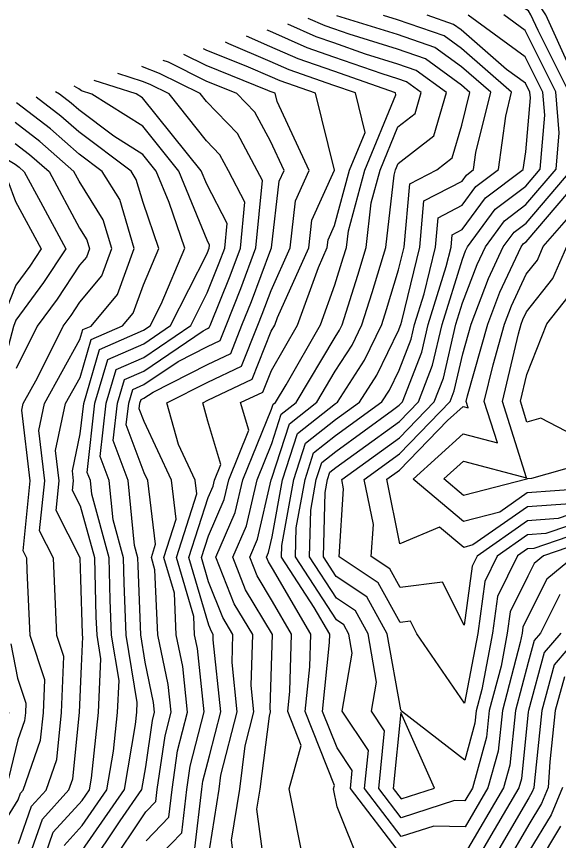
# Model space of a CAD drawing. Extents: x 42655 to 43811, y -141820 to -141156.
# Drawn here: x 42761.9 to 42805.2, y -141369.9 to -141304.2 of the extents above; entities that cross this region are included whole.
import ezdxf

# ---------------------------------------------------------------- set-up
doc = ezdxf.new("R2010")
doc.units = 0
doc.layers.add('ZE_HICN', color=7, linetype='Continuous')
doc.layers.add('ZE_LWCN', color=7, linetype='Continuous')

msp = doc.modelspace()

# ---------------------------------------------------------------- linework, layer by layer
at = {"layer": 'ZE_HICN'}
for points in [[(42806.107, -141308.417), (42804.138, -141304.068), (42803.399, -141302.963), (42802.481, -141302.381), (42799.747, -141301.231), (42797.48, -141300.792)], [(42806.506, -141347.196), (42804.228, -141349.059), (42802.712, -141352.079), (42802.314, -141352.891), (42802.247, -141353.378), (42802.105, -141354.126), (42800.677, -141359.548), (42800.342, -141362.782), (42799.528, -141365.717), (42797.702, -141368.827), (42795.208, -141368.757), (42792.618, -141369.587), (42789.692, -141365.762), (42789.996, -141362.735), (42787.905, -141359.608), (42788.714, -141354.959), (42788.448, -141353.443), (42788.048, -141352.722), (42787.449, -141352.322), (42784.186, -141347.3), (42784.246, -141344.975), (42784.947, -141341.134), (42785.629, -141339.001), (42787.381, -141337.626), (42791.061, -141334.943), (42791.671, -141333.994), (42792.444, -141332.4), (42793.399, -141329.939), (42793.672, -141328.768), (42794.434, -141326.321), (42795.342, -141322.597), (42795.548, -141320.262), (42797.471, -141319.265), (42798.574, -141317.764), (42800.368, -141316.411), (42800.95, -141312.155), (42801.416, -141310.244), (42797.413, -141306.755), (42796.044, -141305.759), (42792.314, -141304.476), (42791.199, -141304.129)], [(42779.357, -141371.973), (42779.085, -141369.879), (42779.733, -141365.809), (42780.174, -141362.349), (42780.871, -141359.641), (42780.649, -141357.539), (42780.775, -141353.479), (42779.298, -141351.025), (42777.842, -141347.33), (42779.386, -141343.767), (42779.991, -141341.157), (42782.283, -141335.506), (42782.403, -141335.131), (42782.592, -141334.982), (42783.438, -141333.567), (42786.172, -141328.803), (42787.325, -141325.617), (42787.998, -141323.459), (42788.253, -141322.63), (42788.403, -141321.3), (42789.717, -141316.461), (42792.194, -141310.466), (42792.151, -141310.287), (42787.245, -141308.575), (42784.404, -141307.596), (42782.148, -141306.593), (42780.274, -141305.786)], [(42769.293, -141372.02), (42772.256, -141367.621), (42773.049, -141366.804), (42773.159, -141365.839), (42773.78, -141361.554), (42774.262, -141359.672), (42774.03, -141357.467), (42773.214, -141353.514), (42772.981, -141348.339), (42772.691, -141347.353), (42773.032, -141346.291), (42772.416, -141341.192), (42772.13, -141340.581), (42770.694, -141336.755), (42770.884, -141335.037), (42771.203, -141333.949), (42772.097, -141333.558), (42774.824, -141331.705), (42777.171, -141330.518), (42778.165, -141330.046), (42778.644, -141328.838), (42779.817, -141325.9), (42781.032, -141322.664), (42781.548, -141317.286), (42781.14, -141316.501), (42779.552, -141313.528), (42777.08, -141310.986), (42776.583, -141310.359), (42773.328, -141308.744), (42771.979, -141308.23), (42771.919, -141308.211)], [(42762.657, -141372.051), (42764.003, -141368.209), (42766.12, -141365.872), (42766.429, -141364.99), (42766.959, -141359.706), (42767.114, -141356.007), (42767.218, -141353.681), (42767.195, -141353.542), (42767.191, -141353.433), (42767.081, -141349.06), (42767.01, -141347.38), (42765.095, -141343.601), (42765.341, -141341.225), (42765.052, -141338.826), (42765.85, -141335.06), (42767.007, -141332.98), (42767.889, -141329.973), (42770.396, -141328.876), (42771.241, -141327.868), (42772.06, -141325.617), (42773.288, -141322.7), (42772.03, -141319.045), (42771.479, -141317.202), (42771.07, -141316.548), (42766.915, -141313.415), (42765.476, -141312.147), (42763.515, -141310.65)], [(42755.546, -141312.964), (42756.742, -141313.979), (42760.524, -141316.597), (42761.253, -141317.31), (42761.853, -141318.952), (42763.894, -141322.744), (42762.999, -141324.107), (42761.884, -141325.625), (42760.559, -141328.922), (42759.635, -141332.327), (42758.467, -141335.094), (42758.782, -141337.432), (42759.33, -141341.253), (42759.61, -141344.111), (42759.31, -141347.416), (42759.383, -141350.409), (42759.146, -141353.579), (42759.407, -141356.754), (42760.008, -141359.738), (42759.31, -141362.577), (42758.369, -141365.908), (42756.993, -141367.881), (42754.807, -141369.431), (42754.355, -141372.09)], [(42806.089, -141343.058), (42802.672, -141343.306), (42798.331, -141346.346), (42797.598, -141346.534), (42795.669, -141344.918), (42792.509, -141346.249), (42791.475, -141341.103), (42792.482, -141340.375), (42796.314, -141336.417), (42797.546, -141335.306), (42797.963, -141335.415), (42797.803, -141334.911), (42797.909, -141334.467), (42799.522, -141328.74), (42800.484, -141326.183), (42802.188, -141322.565), (42802.37, -141322.318), (42802.573, -141322.165), (42807.507, -141316.378)], [(42805.486, -141365.689), (42804.567, -141367.85), (42802.8, -141370.79)]]:
    msp.add_lwpolyline(points, dxfattribs=at)
at = {"layer": 'ZE_LWCN'}
for points in [[(42805.972, -141310.222), (42803.522, -141305.316), (42802.96, -141304.074), (42802.749, -141303.758), (42802.487, -141303.592), (42799.011, -141302.13), (42797.39, -141301.816), (42796.084, -141301.197)], [(42792.625, -141371.087), (42788.557, -141365.768), (42788.702, -141364.317), (42787.497, -141362.514), (42786.346, -141359.615), (42786.901, -141354.124), (42786.921, -141353.45), (42785.681, -141351.32), (42783.072, -141347.305), (42783.097, -141346.381), (42784.053, -141341.138), (42784.984, -141338.227), (42787.375, -141336.351), (42789.294, -141334.951), (42790.678, -141332.802), (42792.43, -141329.191), (42792.539, -141328.908), (42792.571, -141328.773), (42792.658, -141328.491), (42794.095, -141322.603), (42794.421, -141318.909), (42797.462, -141317.333), (42797.815, -141316.853), (42798.389, -141316.42), (42798.575, -141315.06), (42799.748, -141310.251), (42797.42, -141308.223), (42795.295, -141306.675), (42792.32, -141305.652), (42787.485, -141304.146)], [(42807.772, -141345.908), (42803.962, -141347.208), (42803.202, -141347.829), (42802.697, -141348.835), (42801.303, -141351.678), (42801.07, -141353.384), (42800.572, -141356.001), (42799.636, -141359.553), (42799.417, -141361.672), (42798.293, -141365.722), (42797.693, -141366.745), (42796.872, -141366.722), (42792.611, -141368.088), (42790.828, -141365.757), (42791.29, -141361.153), (42790.25, -141359.597), (42790.652, -141357.284), (42789.976, -141353.436), (42788.961, -141351.605), (42787.441, -141350.591), (42785.299, -141347.295), (42785.396, -141343.569), (42785.841, -141341.13), (42786.274, -141339.775), (42787.387, -141338.902), (42791.911, -141335.602), (42792.458, -141335.207), (42792.721, -141334.935), (42794.259, -141330.971), (42794.773, -141328.763), (42796.209, -141324.15), (42796.589, -141322.591), (42796.675, -141321.614), (42797.48, -141321.196), (42799.333, -141318.674), (42802.348, -141316.402), (42802.54, -141315), (42802.909, -141310.709), (42802.869, -141310.237), (42802.514, -141309.526), (42801.005, -141308.424), (42797.406, -141305.288), (42796.794, -141304.842), (42794.671, -141304.112)], [(42807.768, -141345.053), (42803.175, -141346.62), (42802.687, -141346.656), (42801.885, -141347.218), (42800.292, -141350.465), (42799.892, -141353.389), (42799.039, -141357.875), (42798.596, -141359.558), (42798.492, -141360.562), (42797.678, -141363.496), (42792.627, -141359.586), (42792.571, -141359.497), (42791.503, -141353.429), (42789.874, -141350.488), (42787.433, -141348.86), (42786.413, -141347.29), (42786.546, -141342.163), (42786.735, -141341.125), (42786.92, -141340.549), (42787.393, -141340.178), (42789.317, -141338.775), (42792.464, -141336.499), (42793.984, -141334.929), (42795.119, -141332.003), (42795.875, -141328.757), (42797.491, -141323.562), (42797.743, -141322.894), (42797.888, -141322.585), (42800.092, -141319.585), (42802.552, -141317.731), (42803.691, -141316.396), (42804.062, -141312.091), (42803.903, -141310.232), (42802.504, -141307.43), (42797.941, -141304.097)], [(42807.764, -141344.199), (42804.146, -141345.433), (42802.682, -141345.539), (42800.275, -141347.225), (42799.28, -141349.251), (42798.714, -141353.395), (42797.656, -141358.958), (42793.855, -141353.418), (42793.36, -141352.424), (42792.538, -141352.531), (42790.788, -141349.372), (42787.657, -141347.284), (42788.016, -141341.865), (42787.866, -141341.12), (42792.47, -141337.791), (42795.247, -141334.923), (42795.979, -141333.035), (42796.976, -141328.752), (42797.508, -141327.044), (42798.656, -141323.99), (42799.321, -141322.579), (42800.852, -141320.496), (42802.559, -141319.209), (42804.963, -141316.39), (42805.214, -141313.474), (42804.937, -141310.227), (42802.495, -141305.334), (42800.783, -141304.084)], [(42784.889, -141371.947), (42784.067, -141367.767), (42783.669, -141365.79), (42784.649, -141362.337), (42783.574, -141359.628), (42783.739, -141357.99), (42783.875, -141353.464), (42782.354, -141350.853), (42781.118, -141348.8), (42780.534, -141347.317), (42781.153, -141345.888), (42782.252, -141341.146), (42782.308, -141341.008), (42783.693, -141336.679), (42785.875, -141334.967), (42787.357, -141332.489), (42788.691, -141330.418), (42789.482, -141328.787), (42790.287, -141326.205), (42791.394, -141322.616), (42792.043, -141316.849), (42792.151, -141316.449), (42792.368, -141315.925), (42795.202, -141313.718), (42796.212, -141310.268), (42793.796, -141308.508), (42792.331, -141308.004), (42789.776, -141307.209), (42787.235, -141306.321), (42785.84, -141305.841), (42783.567, -141304.83)], [(42789.404, -141371.926), (42787.519, -141367.223), (42787.227, -141365.774), (42787.3, -141365.518), (42784.96, -141359.622), (42785.32, -141356.057), (42785.398, -141353.457), (42782.342, -141348.208), (42782.028, -141347.687), (42781.88, -141347.311), (42782.037, -141346.948), (42782.33, -141345.684), (42783.158, -141341.142), (42784.339, -141337.453), (42787.369, -141335.075), (42787.527, -141334.959), (42789.684, -141331.61), (42791.057, -141328.78), (42791.432, -141327.579), (42792.407, -141324.415), (42792.848, -141322.609), (42793.294, -141317.557), (42795.461, -141316.434), (42796.677, -141315.487), (42797.442, -141312.875), (42798.08, -141310.259), (42797.427, -141309.69), (42794.545, -141307.591), (42792.325, -141306.828), (42788.454, -141305.622), (42787.23, -141305.195), (42786.557, -141304.963), (42785.195, -141304.358)], [(42781.702, -141371.962), (42781.108, -141367.405), (42781.364, -141365.801), (42782.105, -141359.988), (42782.196, -141359.635), (42782.167, -141359.36), (42782.351, -141353.471), (42780.208, -141349.912), (42779.188, -141347.323), (42780.27, -141344.828), (42781.122, -141341.152), (42782.296, -141338.257), (42783.048, -141335.905), (42784.233, -141334.974), (42787.344, -141329.775), (42787.697, -141329.226), (42787.907, -141328.795), (42789.142, -141324.832), (42789.823, -141322.623), (42790.223, -141319.074), (42790.934, -141316.455), (42792.354, -141313.018), (42793.728, -141311.949), (42794.217, -141310.277), (42793.046, -141309.424), (42792.336, -141309.18), (42791.099, -141308.795), (42787.24, -141307.448), (42785.122, -141306.718), (42782.142, -141305.394), (42781.934, -141305.304)], [(42777.358, -141370.491), (42778.102, -141365.816), (42778.243, -141364.71), (42779.546, -141359.647), (42779.131, -141355.717), (42779.2, -141353.486), (42778.388, -141352.137), (42777.259, -141349.271), (42776.69, -141347.335), (42777.242, -141345.615), (42778.502, -141342.707), (42778.86, -141341.162), (42780.467, -141337.201), (42779.812, -141334.995), (42781.587, -141334.152), (42782.268, -141332.437), (42784.349, -141328.811), (42786.005, -141324.231), (42786.719, -141322.637), (42786.791, -141322.011), (42787.303, -141320.874), (42788.499, -141316.466), (42789.738, -141313.469), (42788.971, -141310.302), (42787.251, -141309.701), (42783.687, -141308.473), (42782.154, -141307.792), (42778.868, -141306.378), (42778.604, -141306.271)], [(42776.168, -141370.548), (42776.709, -141365.823), (42776.802, -141365.179), (42777.323, -141363.143), (42778.221, -141359.653), (42777.612, -141353.896), (42777.625, -141353.493), (42777.479, -141353.25), (42777.275, -141352.733), (42775.69, -141347.34), (42777.227, -141342.549), (42777.619, -141341.647), (42777.73, -141341.167), (42778.228, -141339.938), (42777.199, -141336.469), (42776.792, -141335.009), (42777.191, -141334.807), (42780.732, -141333.125), (42782.254, -141329.293), (42782.525, -141328.82), (42782.741, -141328.222), (42785.24, -141322.644), (42785.493, -141320.453), (42787.282, -141316.472), (42785.772, -141310.317), (42782.969, -141309.351), (42782.159, -141308.991), (42780.424, -141308.244), (42777.061, -141306.885), (42776.849, -141306.78)], [(42772.503, -141372.005), (42775.128, -141369.3), (42775.525, -141365.828), (42775.795, -141363.971), (42776.898, -141359.659), (42776.367, -141354.609), (42776.138, -141353.5), (42776.073, -141352.048), (42774.691, -141347.344), (42776.318, -141342.274), (42776.185, -141341.175), (42774.856, -141338.332), (42773.934, -141335.022), (42777.185, -141333.377), (42779.876, -141332.099), (42781.176, -141328.826), (42781.525, -141327.95), (42782.239, -141326.049), (42783.761, -141322.651), (42784.194, -141318.895), (42785.279, -141316.481), (42782.714, -141310.991), (42782.552, -141310.332), (42782.252, -141310.228), (42782.165, -141310.189), (42781.979, -141310.109), (42777.067, -141308.125), (42775.276, -141307.237)], [(42772.267, -141369.929), (42774.088, -141368.052), (42774.342, -141365.834), (42774.787, -141362.763), (42775.58, -141359.665), (42775.199, -141356.038), (42774.676, -141353.507), (42774.527, -141350.194), (42773.691, -141347.349), (42774.675, -141344.283), (42774.3, -141341.183), (42772.111, -141336.5), (42771.731, -141335.487), (42771.781, -141335.032), (42771.866, -141334.745), (42772.102, -141334.641), (42772.824, -141334.151), (42777.178, -141331.947), (42779.02, -141331.072), (42779.91, -141328.832), (42780.671, -141326.925), (42782.223, -141322.789), (42782.282, -141322.658), (42782.895, -141317.337), (42783.276, -141316.491), (42782.183, -141314.152), (42780.942, -141311.829), (42779.5, -141310.346), (42777.073, -141309.365), (42774.048, -141307.864), (42773.644, -141307.71)], [(42767.722, -141372.027), (42770.206, -141368.34), (42771.928, -141365.845), (42772.239, -141364.026), (42772.773, -141360.346), (42772.944, -141359.678), (42772.862, -141358.895), (42772.2, -141355.694), (42771.842, -141353.52), (42771.639, -141347.995), (42771.623, -141347.358), (42771.357, -141346.391), (42770.85, -141341.199), (42769.658, -141338.023), (42769.986, -141335.041), (42770.54, -141333.154), (42772.092, -141332.475), (42776.824, -141329.26), (42777.165, -141329.088), (42777.309, -141329.019), (42777.379, -141328.844), (42778.963, -141324.875), (42779.791, -141322.67), (42780.142, -141319.005), (42778.848, -141316.511), (42778.162, -141315.228), (42777.095, -141314.13), (42774.114, -141310.371), (42772.608, -141309.624), (42771.985, -141309.386), (42770.027, -141308.76)], [(42767.182, -141370.714), (42770.538, -141365.852), (42771.429, -141360.648), (42771.531, -141359.684), (42771.567, -141358.898), (42770.68, -141353.526), (42770.527, -141349.355), (42770.477, -141347.364), (42769.646, -141344.338), (42769.34, -141341.206), (42768.621, -141339.29), (42769.089, -141335.045), (42769.877, -141332.359), (42772.087, -141331.392), (42775.827, -141328.851), (42777.151, -141326.248), (42778.109, -141323.85), (42778.55, -141322.676), (42778.737, -141320.723), (42777.111, -141317.591), (42776.675, -141316.522), (42771.991, -141310.697), (42771.491, -141310.383), (42768.135, -141309.31)], [(42763.895, -141372.045), (42764.874, -141369.253), (42767.164, -141366.725), (42767.757, -141365.865), (42767.915, -141364.944), (42768.476, -141359.698), (42768.668, -141355.42), (42768.357, -141353.536), (42768.303, -141352.074), (42768.185, -141347.374), (42767.054, -141343.257), (42766.412, -141341.99), (42766.492, -141341.22), (42766.399, -141340.442), (42767.027, -141337.473), (42767.294, -141335.053), (42768.552, -141330.769), (42772.077, -141329.226), (42772.607, -141328.866), (42773.479, -141327.153), (42775.356, -141322.69), (42774.1, -141319.041), (42773.079, -141316.538), (42772.012, -141315.211), (42769.696, -141313.757), (42766.907, -141311.655), (42766.31, -141311.128), (42765.371, -141310.412), (42765.038, -141310.208)], [(42765.744, -141370.297), (42767.173, -141368.719), (42769.148, -141365.858), (42769.672, -141362.796), (42770.004, -141359.691), (42770.117, -141357.159), (42769.519, -141353.531), (42769.415, -141350.714), (42769.331, -141347.369), (42767.935, -141342.285), (42767.83, -141341.213), (42767.584, -141340.558), (42768.192, -141335.049), (42769.214, -141331.564), (42772.082, -141330.309), (42774.217, -141328.858), (42777.137, -141323.12), (42777.254, -141322.826), (42777.309, -141322.681), (42777.332, -141322.442), (42777.132, -141322.057), (42774.877, -141316.53), (42772.001, -141312.954), (42767.933, -141310.4), (42767.118, -141310.139), (42766.899, -141309.974), (42766.532, -141309.775)], [(42762.091, -141370.139), (42763.133, -141367.165), (42764.297, -141365.881), (42765.146, -141363.452), (42765.521, -141359.712), (42765.709, -141355.246), (42765.152, -141353.551), (42765.038, -141351.065), (42764.881, -141347.39), (42763.777, -141345.212), (42764.19, -141341.23), (42763.706, -141337.211), (42764.159, -141335.068), (42766.993, -141329.974), (42767.226, -141329.178), (42767.89, -141328.888), (42769.996, -141326.374), (42771.33, -141322.709), (42770.165, -141318.809), (42768.757, -141316.558), (42766.924, -141315.176), (42764.643, -141313.166), (42761.943, -141311.107)], [(42756.815, -141312.595), (42760.824, -141315.37), (42761.839, -141315.993), (42762.142, -141316.224), (42762.555, -141316.587), (42763.844, -141318.993), (42765.859, -141322.735), (42764.095, -141325.422), (42761.897, -141328.414), (42761.695, -141328.917), (42760.491, -141333.354), (42759.759, -141335.088), (42760.323, -141339.281), (42760.605, -141341.247), (42760.749, -141342.718), (42760.323, -141347.411), (42760.427, -141351.662), (42760.284, -141353.574), (42760.442, -141355.489), (42761.296, -141359.732), (42760.303, -141363.769), (42759.701, -141365.902), (42757.002, -141369.771), (42755.8, -141370.623)], [(42758.716, -141372.069), (42762.075, -141366.657), (42762.263, -141366.121), (42762.473, -141365.889), (42763.864, -141361.913), (42764.084, -141359.719), (42764.194, -141357.098), (42763.032, -141353.561), (42762.793, -141348.373), (42762.752, -141347.4), (42762.46, -141346.823), (42763.039, -141341.236), (42762.359, -141335.595), (42762.469, -141335.076), (42763.615, -141333.016), (42765.664, -141328.898), (42766.286, -141328.051), (42766.979, -141326.996), (42768.752, -141324.88), (42769.539, -141322.717), (42768.851, -141320.416), (42766.934, -141317.351), (42766.514, -141316.569), (42763.809, -141314.185), (42761.824, -141312.671)], [(42761.832, -141314.332), (42762.976, -141315.205), (42764.535, -141316.578), (42766.951, -141321.086), (42767.537, -141322.022), (42767.747, -141322.726), (42767.507, -141323.387), (42766.965, -141324.033), (42765.191, -141326.736), (42763.596, -141328.908), (42761.915, -141332.285)], [(42807.76, -141343.344), (42805.117, -141344.245), (42802.677, -141344.423), (42798.664, -141347.233), (42798.269, -141348.038), (42797.627, -141352.734), (42795.915, -141349.3), (42792.525, -141349.743), (42791.701, -141348.255), (42790.227, -141347.272), (42790.396, -141344.72), (42789.67, -141341.112), (42792.476, -141339.083), (42796.509, -141334.917), (42796.839, -141334.066), (42797.527, -141331.113), (42798.193, -141328.747), (42799.57, -141325.087), (42800.755, -141322.572), (42801.611, -141321.407), (42802.566, -141320.687), (42806.235, -141316.384)], [(42807.06, -141341.871), (42802.666, -141342.19), (42800.474, -141343.725), (42797.589, -141344.466), (42793.561, -141341.094), (42797.556, -141337.491), (42800.289, -141338.205), (42799.24, -141334.904), (42799.932, -141331.992), (42800.85, -141328.734), (42801.398, -141327.279), (42802.585, -141324.758), (42803.469, -141323.636), (42803.94, -141322.557), (42807.643, -141318.296)], [(42806.85, -141339.949), (42802.989, -141341.05), (42802.661, -141341.074), (42802.618, -141341.104), (42797.579, -141342.398), (42796.007, -141341.082), (42797.567, -141339.676), (42802.615, -141340.995), (42800.678, -141334.898), (42801.956, -141329.518), (42802.179, -141328.728), (42802.311, -141328.375), (42802.599, -141327.764), (42804.693, -141325.104), (42805.811, -141322.549)], [(42807.736, -141338.305), (42803.749, -141336.228), (42802.64, -141336.544), (42802.115, -141334.891), (42802.622, -141332.755), (42804.228, -141328.719), (42805.917, -141326.573)], [(42805.253, -141350.289), (42803.706, -141353.372), (42803.203, -141353.957), (42802.729, -141355.702), (42801.717, -141359.544), (42801.268, -141363.892), (42800.763, -141365.711), (42797.712, -141370.909)], [(42805.353, -141353.364), (42804.01, -141354.926), (42802.758, -141359.539), (42802.748, -141359.635), (42802.193, -141365.002), (42801.998, -141365.705), (42800.028, -141369.061), (42798.386, -141371.885)], [(42807, -141353.356), (42804.817, -141355.894), (42803.829, -141359.534), (42803.231, -141365.144), (42803.199, -141365.699), (42803.056, -141366.037), (42802.78, -141366.496), (42799.648, -141371.879)], [(42761.476, -141354.224), (42762.03, -141356.975), (42762.679, -141358.951), (42762.647, -141359.726), (42762.582, -141360.375), (42762.053, -141361.885), (42761.297, -141364.961)], [(42805.624, -141356.862), (42804.9, -141359.529), (42804.462, -141363.639), (42804.342, -141365.694), (42803.811, -141366.944), (42802.79, -141368.643), (42800.911, -141371.873)], [(42792.604, -141366.588), (42795.263, -141365.736), (42792.572, -141359.694), (42791.964, -141365.752), (42792.604, -141366.588)], [(42805.323, -141368.757), (42803.457, -141371.861)]]:
    msp.add_lwpolyline(points, dxfattribs=at)

doc.saveas('drawing.dxf')
